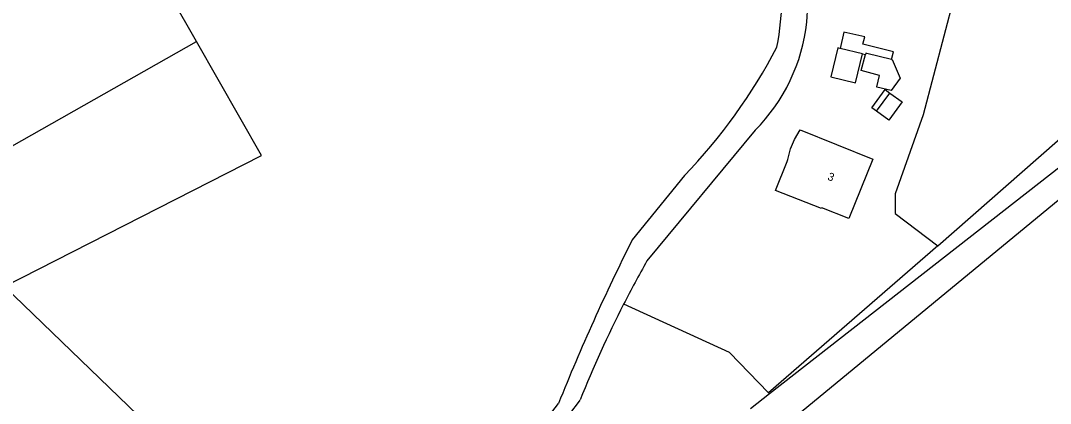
# Model space of a CAD drawing. Extents: x 124000 to 129000, y 395500 to 397503.
# Drawn here: x 127710 to 127838.6, y 397102 to 397149.9 of the extents above; entities that cross this region are included whole.
import ezdxf

# ---------------------------------------------------------------- set-up
doc = ezdxf.new("R2010")
doc.units = 0
for name, color, linetype in [('gg-afsc-draadraster', 7, 'Continuous'), ('gg-afsc-erfafscheiding', 7, 'Continuous'), ('gg-afsc-lijn draadraster', 7, 'Continuous'), ('gg-anno-huisnummerreeks BGT', 7, 'Continuous'), ('gg-bbg-bijgebouw', 7, 'Continuous'), ('gg-bbg-hoofdgebouw', 7, 'Continuous'), ('gg-bbg-luifel en loopbrug', 7, 'Continuous'), ('gg-bbg-overig bouwwerk', 7, 'Continuous'), ('gg-knt-onverhard', 7, 'Continuous'), ('gt-grn-groengrens', 7, 'Continuous'), ('gt-grn-vlakafsluiter', 7, 'Continuous')]:
    doc.layers.add(name, color=color, linetype=linetype)

msp = doc.modelspace()

# ---------------------------------------------------------------- linework, layer by layer
at = {"layer": 'gg-afsc-draadraster'}
msp.add_line((127731.96, 397147.25), (127710.2, 397185.48), dxfattribs=at)
msp.add_lwpolyline([(127571.73, 397048.2), (127583.55, 397029.53), (127698.57, 397103.46), (127688.25, 397122.51), (127731.96, 397147.25)], dxfattribs=at)
at = {"layer": 'gg-afsc-erfafscheiding'}
msp.add_line((127824.56, 397121.72), (127853.76, 397147.38), dxfattribs=at)
at = {"layer": 'gg-afsc-lijn draadraster'}
msp.add_line((127731.96, 397147.25), (127710.2, 397185.48), dxfattribs=at)
msp.add_lwpolyline([(127571.73, 397048.2), (127583.55, 397029.53), (127698.57, 397103.46), (127688.25, 397122.51), (127731.96, 397147.25)], dxfattribs=at)
at = {"layer": 'gg-bbg-bijgebouw'}
for points in [[(127818.78, 397144.99), (127815.69, 397145.74), (127815.56, 397145.78), (127815.51, 397145.6)], [(127818.78, 397144.99), (127818.83, 397144.98), (127819.83, 397142.65), (127818.73, 397141.11), (127816.93, 397141.52), (127816.94, 397141.56), (127816.92, 397141.56), (127817.26, 397142.97), (127814.97, 397143.6), (127815.51, 397145.6)]]:
    msp.add_lwpolyline(points, dxfattribs=at)
at = {"layer": 'gg-bbg-hoofdgebouw'}
msp.add_lwpolyline([(127804.28, 397128.63), (127805.72, 397132.26), (127805.73, 397132.26), (127805.82, 397132.48), (127806.15, 397133.82), (127806.63, 397135.01), (127807.34, 397136.19), (127816.45, 397132.53), (127813.44, 397125.1), (127810.08, 397126.46), (127810.04, 397126.35), (127804.28, 397128.63)], dxfattribs=at)
at = {"layer": 'gg-bbg-luifel en loopbrug'}
for p, q in [((127815.15, 397145.69), (127812.34, 397146.37)), ((127815.15, 397145.69), (127815.51, 397145.6)), ((127816.9, 397138.52), (127818.54, 397140.8))]:
    msp.add_line(p, q, dxfattribs=at)
for points in [[(127818.78, 397144.99), (127819.01, 397145.96), (127815.2, 397146.91), (127815.43, 397147.83), (127812.83, 397148.41), (127812.34, 397146.37)], [(127816.9, 397138.52), (127816.32, 397138.94), (127817.96, 397141.22), (127818.54, 397140.8)]]:
    msp.add_lwpolyline(points, dxfattribs=at)
at = {"layer": 'gg-bbg-overig bouwwerk'}
for points in [[(127812.34, 397146.37), (127812.08, 397146.43), (127811.2, 397142.83), (127814.27, 397142.08), (127815.15, 397145.69)], [(127818.54, 397140.8), (127820.09, 397139.69), (127818.45, 397137.39), (127816.9, 397138.52)]]:
    msp.add_lwpolyline(points, dxfattribs=at)
at = {"layer": 'gg-knt-onverhard'}
for p, q in [((127803.53, 397103.23), (127843.92, 397134.82)), ((127801.15, 397101.37), (127803.53, 397103.23))]:
    msp.add_line(p, q, dxfattribs=at)
msp.add_lwpolyline([(127846.19, 397132.83), (127779.62, 397077.98), (127766.36, 397066.33)], dxfattribs=at)
at = {"layer": 'gt-grn-groengrens'}
for p, q in [((127801.72, 397136.15), (127788.21, 397119.81)), ((127792.9, 397130.48), (127786.38, 397122.45)), ((127803.53, 397103.23), (127803.42, 397103.35))]:
    msp.add_line(p, q, dxfattribs=at)
for points in [[(127807.7, 397160.65), (127814.18, 397168.99), (127825.63, 397159.35), (127827.88, 397157.78), (127822.73, 397138.06), (127819.21, 397128.2), (127819.21, 397125.73), (127824.56, 397121.72)], [(127803.42, 397103.35), (127798.51, 397108.37), (127785.31, 397114.4)]]:
    msp.add_lwpolyline(points, dxfattribs=at)
for centre, radius, start, end in [((127766.41, 397153.74), 38.72, 349.252, 26.8518), ((127769.92, 397153.5), 38.45, 354.2818, 10.7064), ((127785.74, 397152.08), 22.57, 315.0908, 353.8721), ((127742.12, 397179.22), 70.39, 316.1759, 332.3229), ((128021.94, 397004.07), 263.63, 153.3192, 158.1915), ((127915.38, 397047.92), 146.08, 150.5195, 152.9283), ((127914.51, 397048.4), 145.09, 152.94, 158.1332), ((127725.06, 397141.9), 65.63, 303.1575, 322.5729), ((127719.53, 397144.92), 73.79, 305.8427, 324.8491)]:
    msp.add_arc(centre, radius, start, end, dxfattribs=at)
at = {"layer": 'gt-grn-vlakafsluiter'}
msp.add_line((127824.56, 397121.72), (127803.42, 397103.35), dxfattribs=at)
msp.add_lwpolyline([(127743.64, 397082.18), (127707.95, 397116.64), (127740.08, 397132.99), (127731.96, 397147.25)], dxfattribs=at)

# ---------------------------------------------------------------- texts
at = {"layer": 'gg-anno-huisnummerreeks BGT'}
msp.add_text('3', height=1, rotation=338, dxfattribs=at).set_placement((127810.69, 397130))

doc.saveas('drawing.dxf')
